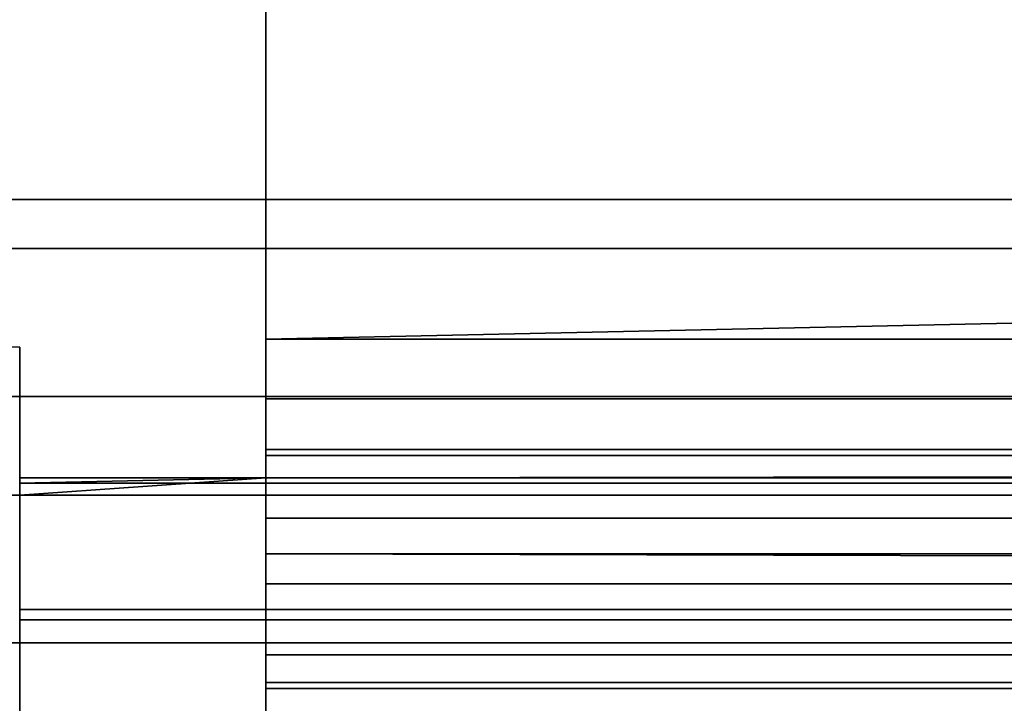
# Model space of a CAD drawing. Header units: millimetres. Extents: x -603 to 3703, y -115 to 249.
# Tile 531 of 656: x 1685.2 to 1695.19, y 14.39 to 21.32. Entities that reach past the tile are written whole.
import ezdxf

# ---------------------------------------------------------------- set-up
doc = ezdxf.new("R2010")
doc.units = ezdxf.units.MM
doc.layers.add('152', color=7, linetype='Continuous', true_color=0xffffff)

# ---------------------------------------------------------------- blocks, each defined once
blk = doc.blocks.new('UG_SURFACE_002')
at = {"layer": '152', "color": 252, "linetype": 'Continuous', "lineweight": 35}
for points in [[(2165, -13.3, 2212.25), (2165, 230.4, 2212.25), (835, 230.4, 2212.25), (835, -13.3, 2212.25)], [(985, -13.3, 2062.2499), (985, 230.4, 2062.2499), (2015.0001, 230.4, 2062.2499), (2015.0001, -13.3, 2062.2499)]]:
    blk.add_3dface(points, dxfattribs=at)
blk = doc.blocks.new('UG_SURFACE_111')
at = {"layer": '152', "color": 7, "linetype": 'Continuous', "lineweight": 35}
for points in [[(1958.65, 11.15, 2003.9001), (1958.65, 229.15, 2003.9001), (1041.35, 229.15, 2003.9001), (1041.35, 11.15, 2003.9001)], [(1041.5, 11.15, 2003.7501), (1041.5, 229.15, 2003.7501), (1958.5, 229.15, 2003.7501), (1958.5, 11.15, 2003.7501)]]:
    blk.add_3dface(points, dxfattribs=at)
blk = doc.blocks.new('UG_SURFACE_112')
at = {"layer": '152', "color": 41, "linetype": 'Continuous', "lineweight": 35}
for points in [[(1958.65, 229.15, 2003.9001), (1958.65, 11.15, 2003.9001), (1041.35, 11.15, 2003.9001), (1041.35, 229.15, 2003.9001)], [(1972.5, 19, 2017.75), (1972.5, 71, 2017.75), (1027.5, 71, 2017.75), (1027.5, 19, 2017.75)], [(1963.0001, 19.5, 2008.25), (1965.5, 19.5, 2010.7501), (1034.5, 19.5, 2010.7501), (1036.9999, 19.5, 2008.25)], [(1965.5, 19.5, 2010.7501), (1965.5, 17.5, 2010.7501), (1034.5, 17.5, 2010.7501), (1034.5, 19.5, 2010.7501)], [(1963.0001, 19.5, 2008.25), (1036.9999, 19.5, 2008.25), (1036.9999, 11.15, 2008.25), (1963.0001, 11.15, 2008.25)], [(1971, 17.5, 2016.2499), (1972.5, 19, 2017.75), (1027.5, 19, 2017.75), (1029, 17.5, 2016.2499)], [(1965.5, 17.5, 2010.7501), (1971, 17.5, 2016.2499), (1029, 17.5, 2016.2499), (1034.5, 17.5, 2010.7501)]]:
    blk.add_3dface(points, dxfattribs=at)
blk = doc.blocks.new('UG_SURFACE_128')
at = {"layer": '152', "color": 252, "linetype": 'Continuous', "lineweight": 35}
for points in [[(1687.7, 18.08, 2020.2501), (1687.7, 22.8012, 2020.2501), (1687.7, 22.8012, 2018.75), (1687.7, 18.08, 2018.75)], [(1687.7, 22.8012, 2020.2501), (1687.7, 18.08, 2020.2501), (1906.2999, 18.08, 2020.2501), (1906.2999, 22.8012, 2020.2501)], [(1906.2999, 22.8012, 2018.75), (1687.7, 18.08, 2018.75), (1687.7, 22.8012, 2018.75)], [(1906.2999, 22.8012, 2018.75), (1906.2999, 18.08, 2018.75), (1687.7, 18.08, 2018.75)], [(1687.7, 16.9013, 2020.0155), (1906.2999, 16.9013, 2020.0155), (1906.2999, 18.08, 2020.2501), (1687.7, 18.08, 2020.2501)], [(1906.2999, 17.4754, 2018.6298), (1687.7, 17.4754, 2018.6298), (1687.7, 18.08, 2018.75), (1906.2999, 18.08, 2018.75)], [(1687.7, 18.08, 2018.75), (1687.7, 17.4754, 2018.6298), (1687.7, 16.9013, 2020.0155), (1687.7, 18.08, 2020.2501)], [(1906.2999, 16.9628, 2018.2872), (1687.7, 16.9628, 2018.2872), (1687.7, 17.4754, 2018.6298), (1906.2999, 17.4754, 2018.6298)], [(1687.7, 15.9021, 2019.3479), (1687.7, 16.9013, 2020.0155), (1687.7, 17.4754, 2018.6298), (1687.7, 16.9628, 2018.2872)], [(1687.7, 16.6732, 2017.8893), (1906.2999, 16.9628, 2018.2872), (1906.2999, 16.6732, 2017.8893)], [(1687.7, 16.6732, 2017.8893), (1687.7, 16.9628, 2018.2872), (1906.2999, 16.9628, 2018.2872)], [(1687.7, 16.9628, 2018.2872), (1687.7, 16.6732, 2017.8893), (1687.7, 15.3376, 2018.5719), (1687.7, 15.9021, 2019.3479)], [(1687.7, 15.9021, 2019.3479), (1906.2999, 15.9021, 2019.3479), (1906.2999, 16.9013, 2020.0155), (1687.7, 16.9013, 2020.0155)], [(1906.2999, 16.6732, 2017.8893), (1685.2, 16.6203, 2017.7746), (1687.7, 16.6732, 2017.8893)], [(1685.2, 16.6203, 2017.7746), (1685.2, 16.6732, 2017.8893), (1687.7, 16.6732, 2017.8893)], [(1906.2999, 16.6732, 2017.8893), (1908.8, 16.6732, 2017.8893), (1908.8, 16.6203, 2017.7746), (1685.2, 16.6203, 2017.7746)], [(1687.7, 16.6732, 2017.8893), (1685.2, 16.6732, 2017.8893), (1685.2, 16.5, 2017.9777)], [(1685.2, 16.5, 2017.9777), (1685.2, 15.3376, 2018.5719), (1687.7, 15.3376, 2018.5719), (1687.7, 16.6732, 2017.8893)], [(1908.8, 16.5, 2017.17), (1685.2, 16.5, 2017.17), (1685.2, 16.6203, 2017.7746), (1908.8, 16.6203, 2017.7746)], [(1687.7, 16.5, 2015.1505), (1671.3001, 16.5, 2015.1505), (1604.28, 16.5, 2017.17), (1673.8, 16.5, 2017.17)], [(1671.3001, 16.5, 2015.1505), (1687.7, 16.5, 2015.1505), (1687.7, 15, 2015.1505), (1671.3001, 15, 2015.1505)], [(1687.7, 16.5, 2015.1505), (1673.8, 16.5, 2017.17), (1685.2, 16.5, 2017.17), (1906.2999, 16.5, 2015.1505)], [(1685.2, 16.5, 2017.17), (1908.8, 16.5, 2017.17), (1922.7, 16.5, 2015.1505), (1906.2999, 16.5, 2015.1505)], [(1687.7, 16.5, 2011.8301), (1687.7, 16.2655, 2010.6514), (1687.7, 14.8797, 2011.2255), (1687.7, 15, 2011.8301)], [(1687.7, 15, 2011.8301), (1687.7, 15, 2015.1505), (1687.7, 16.5, 2015.1505), (1687.7, 16.5, 2011.8301)], [(1687.7, 16.5, 2011.8301), (1906.2999, 16.5, 2011.8301), (1906.2999, 16.2655, 2010.6514), (1687.7, 16.2655, 2010.6514)], [(1906.2999, 16.5, 2015.1505), (1906.2999, 16.5, 2011.8301), (1687.7, 16.5, 2011.8301), (1687.7, 16.5, 2015.1505)], [(1687.7, 14.5372, 2010.7129), (1687.7, 14.8797, 2011.2255), (1687.7, 16.2655, 2010.6514), (1687.7, 15.5979, 2009.6521)], [(1687.7, 16.2655, 2010.6514), (1906.2999, 16.2655, 2010.6514), (1906.2999, 15.5979, 2009.6521), (1687.7, 15.5979, 2009.6521)], [(1906.2999, 15.3376, 2018.5719), (1687.7, 15.9021, 2019.3479), (1687.7, 15.3376, 2018.5719)], [(1906.2999, 15.3376, 2018.5719), (1906.2999, 15.9021, 2019.3479), (1687.7, 15.9021, 2019.3479)], [(1687.7, 15.5979, 2009.6521), (1687.7, 14.5987, 2008.9846), (1687.7, 14.0246, 2010.3703), (1687.7, 14.5372, 2010.7129)], [(1687.7, 15.5979, 2009.6521), (1906.2999, 15.5979, 2009.6521), (1906.2999, 14.5987, 2008.9846), (1687.7, 14.5987, 2008.9846)], [(1687.7, 15.3376, 2018.5719), (1685.2, 15.3376, 2018.5719), (1685.2, 15.2345, 2018.3487), (1908.8, 15.2345, 2018.3487)], [(1687.7, 15.3376, 2018.5719), (1908.8, 15.2345, 2018.3487), (1906.2999, 15.3376, 2018.5719)], [(1908.8, 15.2345, 2018.3487), (1685.2, 15.2345, 2018.3487), (1685.2, 15, 2017.17), (1908.8, 15, 2017.17)], [(1671.3001, 15, 2015.1505), (1687.7, 15, 2015.1505), (1908.8, 15, 2017.17), (1685.2, 15, 2017.17)], [(1687.7, 14.8797, 2011.2255), (1906.2999, 14.8797, 2011.2255), (1906.2999, 15, 2011.8301), (1687.7, 15, 2011.8301)], [(1908.8, 15, 2017.17), (1687.7, 15, 2015.1505), (1906.2999, 15, 2015.1505), (1920.2, 15, 2017.17)], [(1687.7, 15, 2015.1505), (1687.7, 15, 2011.8301), (1906.2999, 15, 2011.8301), (1906.2999, 15, 2015.1505)], [(1687.7, 14.5372, 2010.7129), (1906.2999, 14.5372, 2010.7129), (1906.2999, 14.8797, 2011.2255), (1687.7, 14.8797, 2011.2255)], [(1687.7, 13.42, 2010.2501), (1687.7, 14.0246, 2010.3703), (1687.7, 14.5987, 2008.9846), (1687.7, 13.42, 2008.75)], [(1687.7, 14.5987, 2008.9846), (1906.2999, 14.5987, 2008.9846), (1906.2999, 13.42, 2008.75), (1687.7, 13.42, 2008.75)], [(1687.7, 14.0246, 2010.3703), (1906.2999, 14.0246, 2010.3703), (1906.2999, 14.5372, 2010.7129), (1687.7, 14.5372, 2010.7129)]]:
    blk.add_3dface(points, dxfattribs=at)
blk = doc.blocks.new('UG_SURFACE_152')
at = {"layer": '152', "color": 252, "linetype": 'Continuous', "lineweight": 35}
for points in [[(1023.5, -30.22, 2021.75), (1976.5, -30.22, 2021.75), (1976.5, 62.62, 2021.75), (1023.5, 62.62, 2021.75)], [(1025, -30.22, 2020.2501), (1025, 62.62, 2020.2501), (1975, 62.62, 2020.2501), (1975, -30.22, 2020.2501)]]:
    blk.add_3dface(points, dxfattribs=at)

msp = doc.modelspace()

# ---------------------------------------------------------------- linework, layer by layer
at = {"layer": '152', "color": 252, "linetype": 'Continuous', "lineweight": -3, "true_color": 0x939598}
for p, q in [((1687.7, 18.08, 2020.25), (1687.7, 22.8012, 2020.25)), ((1687.7, 18.08, 2018.75), (1687.7, 22.8012, 2018.75)), ((1034.5, 19.5, 2010.75), (1965.5, 19.5, 2010.75)), ((1037, 19.5, 2008.25), (1963, 19.5, 2008.25)), ((1027.5, 19, 2017.75), (1972.5, 19, 2017.75)), ((1685.2, 18, 2008.75), (1673.8, 18, 2008.75)), ((1685.2, 18, 2010.25), (1673.8, 18, 2010.25)), ((1685.2, 18, 2008.75), (1685.2, 18, 2010.25)), ((1685.2, 18, 2010.25), (1685.2, 13, 2010.25)), ((1685.2, 13, 2008.75), (1685.2, 18, 2008.75)), ((1906.3, 18.08, 2018.75), (1687.7, 18.08, 2018.75)), ((1906.3, 18.08, 2020.25), (1687.7, 18.08, 2020.25)), ((1029, 17.5, 2016.25), (1971, 17.5, 2016.25)), ((1034.5, 17.5, 2010.75), (1965.5, 17.5, 2010.75)), ((1685.2, 16.6732, 2017.8892), (1685.2, 16.5, 2017.9777)), ((1687.7, 16.6732, 2017.8892), (1685.2, 16.6732, 2017.8892)), ((1687.7, 16.6732, 2017.8892), (1687.7, 15.3376, 2018.572)), ((1687.7, 16.5, 2015.1506), (1671.3, 16.5, 2015.1506)), ((1673.8, 16.5, 2021.75), (1685.2, 16.5, 2021.75)), ((1685.2, 16.5, 2017.9777), (1685.2, 15.3376, 2018.572)), ((1908.8, 16.5, 2017.17), (1685.2, 16.5, 2017.17)), ((1685.2, 16.5, 2021.75), (1685.2, 15, 2021.75)), ((1685.2, 16.5, 2021.75), (1685.2, 16.5, 2017.9777)), ((1685.2, 16.5, 2017.17), (1685.2, 16.5, 2017.9777)), ((1906.3, 16.5, 2011.83), (1687.7, 16.5, 2011.83)), ((1687.7, 16.5, 2015.1506), (1687.7, 16.5, 2011.83)), ((1687.7, 16.5, 2015.1506), (1687.7, 15, 2015.1506)), ((1687.7, 15.3376, 2018.572), (1685.2, 15.3376, 2018.572)), ((1687.7, 15, 2015.1506), (1671.3, 15, 2015.1506)), ((1673.8, 15, 2021.75), (1685.2, 15, 2021.75)), ((1908.8, 15, 2017.17), (1685.2, 15, 2017.17)), ((1685.2, 15, 2021.75), (1685.2, 15, 2017.17)), ((1687.7, 15, 2011.83), (1687.7, 15, 2015.1506)), ((1906.3, 15, 2011.83), (1687.7, 15, 2011.83))]:
    msp.add_line(p, q, dxfattribs=at)
at = {"layer": '152', "color": 252, "linetype": 'Continuous', "lineweight": -3, "true_color": 0x939598, "extrusion": (1, 0, 0)}
for centre, radius, start, end in [((18.08, 2017.17, 1687.7), 1.58, 90, 152.92332), ((18.08, 2017.17, 1687.7), 3.08, 90, 152.92332), ((18.08, 2017.17, 1685.2), 3.08, 152.92332, 180), ((13.42, 2011.83, 1687.7), 1.58, 269.99987, 0)]:
    msp.add_arc(centre, radius, start, end, dxfattribs=at)
at = {"layer": '152', "color": 252, "linetype": 'Continuous', "lineweight": -3, "true_color": 0x939598, "extrusion": (-1, 0, 0)}
for centre, radius, start, end in [((-18.08, 2017.17, -1685.2), 1.58, 0, 27.07668), ((-13.42, 2011.83, -1687.7), 3.08, 180, 270.00009)]:
    msp.add_arc(centre, radius, start, end, dxfattribs=at)

# ---------------------------------------------------------------- block references
at = {"layer": '152', "color": 252, "linetype": 'Continuous', "lineweight": -3, "true_color": 0x939598}
for name in ['UG_SURFACE_111', 'UG_SURFACE_002', 'UG_SURFACE_112', 'UG_SURFACE_152', 'UG_SURFACE_128']:
    msp.add_blockref(name, (0, 0), dxfattribs=at)

doc.saveas('drawing.dxf')
